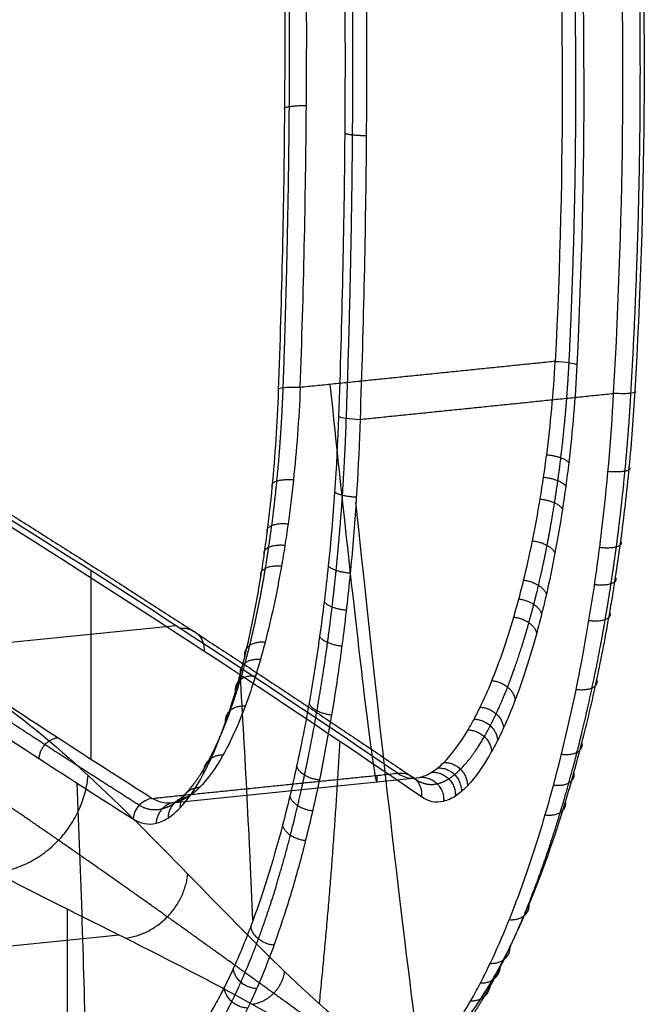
# Model space of a CAD drawing. Header units: millimetres. Extents: x -291 to 291, y -234 to 334.
# Tile 396 of 656: x 235 to 291, y -110 to -21. Entities that reach past the tile are written whole.
import ezdxf

# ---------------------------------------------------------------- set-up
doc = ezdxf.new("R2010")
doc.units = ezdxf.units.MM
doc.layers.add('Layer 01', color=7, linetype='Continuous', true_color=0x000000)

msp = doc.modelspace()

# ---------------------------------------------------------------- linework, layer by layer
at = {"layer": 'Layer 01', "color": 254, "true_color": 0xcad1ee}
for p, q in [((241.087, -87.88, 576.917), (241.087, -70.887, 478.097)), ((248.753, -75.835, 511.534), (226.267, -78.12, 511.141)), ((248.346, -91.833, 607.847), (270.399, -89.577, 608.143)), ((238.945, -114.761, 571.769), (238.945, -101.427, 494.232)), ((243.601, -103.755, 510.601), (225.229, -105.622, 510.28))]:
    msp.add_line(p, q, dxfattribs=at)
at = {"layer": 'Layer 01', "color": 254, "true_color": 0xcad1ee, "extrusion": (0, -0.053975, -0.998542)}
msp.add_arc((0, 22.3, -429.98), 234.5, 270, 90, dxfattribs=at)
at = {"layer": 'Layer 01', "color": 254, "true_color": 0xcad1ee, "extrusion": (-0.049346, -0.990302, -0.129877)}
msp.add_arc((285.21, 650.927, -46.852), 2, 269.62921, 346.53955, dxfattribs=at)
at = {"layer": 'Layer 01', "color": 254, "true_color": 0xcad1ee, "extrusion": (0.994718, 0.10177, 0.013347)}
msp.add_arc((-75.133, 604.62, 264.406), 41.5, 97.43259, 189.70596, dxfattribs=at)
at = {"layer": 'Layer 01', "color": 254, "true_color": 0xcad1ee, "extrusion": (0.035523, 0.990884, 0.129953)}
msp.add_arc((-261.737, 651.547, 39.77), 2, 270.26693, 13.38548, dxfattribs=at)
at = {"layer": 'Layer 01', "color": 254, "true_color": 0xcad1ee, "extrusion": (-0.057363, -0.989877, -0.129821)}
msp.add_arc((290.896, 673.128, -49.968), 2, 346.57494, 89.56897, dxfattribs=at)
at = {"layer": 'Layer 01', "color": 254, "true_color": 0xcad1ee, "extrusion": (0.035295, 0.990892, 0.129954)}
msp.add_arc((-267.204, 674.067, 40.476), 2, 14.08821, 90.26521, dxfattribs=at)
at = {"layer": 'Layer 01', "color": 254, "true_color": 0xcad1ee, "extrusion": (-0.994718, -0.10177, -0.013347)}
msp.add_arc((75.055, 604.164, -265.99), 68.5, 10.3893, 76.23322, dxfattribs=at)
at = {"layer": 'Layer 01', "color": 254, "true_color": 0xcad1ee, "extrusion": (-0.211194, 0.144147, -0.966757)}
msp.add_arc((-76.358, -110.782, -650.747), 2, 138.75478, 241.68334, dxfattribs=at)
at = {"layer": 'Layer 01', "color": 254, "true_color": 0xcad1ee, "extrusion": (0.223453, -0.142434, 0.964252)}
msp.add_arc((53.924, -89.958, 647.474), 2, 39.5067, 118.64659, dxfattribs=at)
at = {"layer": 'Layer 01', "color": 254, "true_color": 0xcad1ee}
for points, weights, knots in [([(284.203, -52.089, 649.938), (285.063, -34.725, 652.211), (285.018, -17.443, 654.473), (283.145, 16.907, 658.971), (281.321, 33.981, 661.206), (275.873, 67.913, 665.65), (272.252, 84.777, 667.858), (267.121, 103.634, 670.328), (266.536, 105.726, 670.602), (265.338, 109.907, 671.15), (264.723, 111.997, 671.424), (262.838, 118.252, 672.243), (261.526, 122.404, 672.787), (257.42, 134.8, 674.411), (254.459, 142.99, 675.484), (251.271, 151.106, 676.547)], [0.891547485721, 0.892652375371, 0.893682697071, 0.895600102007, 0.896487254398, 0.898119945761, 0.898865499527, 0.899622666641, 0.899705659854, 0.899869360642, 0.899950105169, 0.900188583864, 0.90034252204, 0.900789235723, 0.901066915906, 0.901324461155], [0, 0, 0, 0, 52.368053, 52.368053, 104.736106, 104.736106, 157.104159, 157.104159, 163.650165, 163.650165, 170.196172, 170.196172, 183.288185, 183.288185, 209.472212, 209.472212, 209.472212, 209.472212]), ([(233.31, 144.851, 676.113), (236.417, 136.937, 675.072), (239.143, 128.936, 674.02), (243.939, 112.818, 671.902), (246.012, 104.693, 670.835), (249.603, 88.342, 668.688), (251.123, 80.111, 667.608), (253.705, 63.564, 665.437), (254.769, 55.246, 664.346), (256.51, 38.536, 662.154), (257.185, 30.144, 661.053), (257.948, 17.506, 659.395), (258.16, 13.284, 658.841), (258.508, 4.831, 657.732), (258.644, 0.604, 657.177), (258.943, -12.078, 655.513), (259.002, -20.535, 654.404), (258.874, -37.45, 652.184), (258.686, -45.91, 651.074), (258.383, -54.369, 649.965)], [0.805664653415, 0.806524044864, 0.807184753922, 0.808208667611, 0.808572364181, 0.809097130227, 0.809259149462, 0.809448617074, 0.809540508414, 0.809747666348, 0.809819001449, 0.809924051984, 0.809968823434, 0.810072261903, 0.810130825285, 0.810316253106, 0.810452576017, 0.81069029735, 0.810791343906, 0.810852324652], [0, 0, 0, 0, 25.563329, 25.563329, 51.126658, 51.126658, 76.689986, 76.689986, 102.253315, 102.253315, 127.816644, 127.816644, 140.598308, 140.598308, 153.379973, 153.379973, 178.943302, 178.943302, 204.50663, 204.50663, 204.50663, 204.50663]), ([(264.112, -57.108, 675.178), (264.416, -48.573, 676.297), (264.606, -40.052, 677.415), (264.738, -23.042, 679.645), (264.679, -14.554, 680.758), (264.281, 2.388, 682.981), (263.943, 10.84, 684.09), (262.941, 27.702, 686.302), (262.276, 36.113, 687.406), (260.546, 52.879, 689.605), (259.48, 61.238, 690.702), (256.877, 77.89, 692.885), (255.343, 86.187, 693.972), (251.735, 102.71, 696.138), (249.658, 110.933, 697.216), (244.878, 127.307, 699.365), (242.182, 135.448, 700.435), (239.133, 143.561, 701.503)], [0.893529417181, 0.893530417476, 0.893543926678, 0.89355591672, 0.893530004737, 0.893669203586, 0.893802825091, 0.894062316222, 0.894186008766, 0.894303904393, 0.894295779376, 0.894114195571, 0.893935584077, 0.893711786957, 0.893557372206, 0.893944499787, 0.8945094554, 0.895482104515], [0, 0, 0, 0, 25.717959, 25.717959, 51.435918, 51.435918, 77.153877, 77.153877, 102.871835, 102.871835, 128.589794, 128.589794, 154.307753, 154.307753, 180.025712, 180.025712, 205.743671, 205.743671, 205.743671, 205.743671]), ([(289.782, -54.857, 675.141), (290.769, -37.891, 677.361), (290.89, -21.049, 679.564), (289.446, 12.461, 683.949), (287.877, 29.122, 686.13), (283.038, 62.269, 690.468), (279.764, 78.748, 692.625), (274.57, 99.215, 695.305), (273.474, 103.306, 695.841), (271.747, 109.432, 696.643), (271.157, 111.472, 696.91), (269.952, 115.537, 697.442), (269.338, 117.564, 697.708), (266.367, 127.126, 698.96), (263.849, 134.579, 699.936), (261.157, 141.947, 700.901)], [0.811277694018, 0.809912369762, 0.808620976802, 0.806188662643, 0.805047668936, 0.802922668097, 0.801938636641, 0.800813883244, 0.800594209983, 0.800272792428, 0.800167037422, 0.799958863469, 0.79985636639, 0.799378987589, 0.799024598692, 0.798692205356], [0, 0, 0, 0, 51.0285, 51.0285, 102.056999, 102.056999, 153.085499, 153.085499, 165.842624, 165.842624, 172.221186, 172.221186, 178.599749, 178.599749, 202.396437, 202.396437, 202.396437, 202.396437]), ([(270.331, -89.679, 600.697), (270.961, -90.112, 603.529), (271.617, -90.247, 606.357), (272.641, -90.02, 610.596), (272.988, -89.874, 612.004), (273.517, -89.545, 614.114), (273.696, -89.417, 614.818), (274.054, -89.126, 616.216), (274.233, -88.964, 616.91), (275.125, -88.07, 620.332), (275.841, -87.091, 622.981), (276.736, -85.534, 626.184), (276.914, -85.207, 626.816), (277.269, -84.52, 628.068), (277.447, -84.159, 628.689), (277.975, -83.035, 630.518), (278.32, -82.23, 631.694), (279.328, -79.658, 635.087), (279.972, -77.728, 637.187), (280.729, -75.026, 639.597), (280.877, -74.472, 640.068), (281.167, -73.344, 640.979), (281.308, -72.771, 641.42), (281.719, -71.024, 642.695), (281.978, -69.821, 643.487), (282.462, -67.339, 644.952), (282.687, -66.06, 645.626), (282.998, -64.083, 646.545), (283.098, -63.415, 646.836), (283.287, -62.059, 647.387), (283.377, -61.369, 647.647), (283.799, -57.899, 648.857), (284.049, -55.036, 649.546), (284.203, -52.089, 649.938)], [0.811501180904, 0.814045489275, 0.816917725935, 0.821672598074, 0.823332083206, 0.825929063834, 0.826814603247, 0.828612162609, 0.829521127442, 0.834112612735, 0.837934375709, 0.842837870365, 0.843824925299, 0.845810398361, 0.846811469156, 0.849804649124, 0.851788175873, 0.857686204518, 0.861548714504, 0.866230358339, 0.867161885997, 0.868993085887, 0.869892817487, 0.872543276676, 0.874245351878, 0.877511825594, 0.879076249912, 0.881311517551, 0.882038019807, 0.88345213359, 0.884141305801, 0.887464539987, 0.889719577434, 0.891547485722], [0, 0, 0, 0, 9.088483, 9.088483, 13.632724, 13.632724, 15.904845, 15.904845, 18.176965, 18.176965, 27.265448, 27.265448, 29.537569, 29.537569, 31.809689, 31.809689, 36.353931, 36.353931, 45.442413, 45.442413, 47.714534, 47.714534, 49.986655, 49.986655, 54.530896, 54.530896, 59.075137, 59.075137, 61.347258, 61.347258, 63.619379, 63.619379, 72.707861, 72.707861, 72.707861, 72.707861]), ([(258.383, -54.369, 649.965), (258.274, -57.262, 649.593), (258.082, -60.068, 648.935), (257.679, -64.159, 647.539), (257.526, -65.498, 647.007), (257.266, -67.477, 646.105), (257.175, -68.133, 645.786), (256.984, -69.42, 645.12), (256.885, -70.053, 644.772), (256.371, -73.154, 642.968), (255.898, -75.474, 641.297), (255.232, -78.173, 638.922), (255.096, -78.701, 638.434), (254.816, -79.735, 637.431), (254.673, -80.24, 636.916), (254.237, -81.706, 635.347), (253.937, -82.626, 634.26), (253.013, -85.213, 630.888), (252.361, -86.72, 628.482), (250.993, -89.263, 623.343), (250.298, -90.265, 620.693), (249.245, -91.367, 616.596), (248.893, -91.667, 615.213), (248.186, -92.129, 612.408), (247.829, -92.292, 610.98), (246.777, -92.557, 606.715), (246.089, -92.448, 603.865), (245.417, -92.038, 601.011)], [0.810852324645, 0.812745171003, 0.815043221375, 0.819003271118, 0.820409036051, 0.822638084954, 0.823403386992, 0.824958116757, 0.825748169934, 0.82975609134, 0.833144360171, 0.83754184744, 0.838429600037, 0.840220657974, 0.841122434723, 0.843823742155, 0.845627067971, 0.851027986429, 0.854615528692, 0.861707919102, 0.865101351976, 0.869954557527, 0.871532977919, 0.874609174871, 0.876112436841, 0.880420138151, 0.883044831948, 0.885423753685], [0, 0, 0, 0, 9.040498, 9.040498, 13.560747, 13.560747, 15.820871, 15.820871, 18.080995, 18.080995, 27.121493, 27.121493, 29.381617, 29.381617, 31.641742, 31.641742, 36.161991, 36.161991, 45.202488, 45.202488, 54.242986, 54.242986, 58.763235, 58.763235, 63.283484, 63.283484, 72.323982, 72.323982, 72.323982, 72.323982]), ([(266.629, -115.595, 595.884), (267.579, -116.3, 600.511), (268.588, -116.505, 605.107), (270.188, -116.122, 611.948), (270.737, -115.878, 614.226), (271.582, -115.336, 617.63), (271.868, -115.125, 618.767), (272.445, -114.648, 621.023), (272.734, -114.381, 622.14), (274.191, -112.91, 627.689), (275.374, -111.305, 631.951), (276.857, -108.793, 637.059), (277.156, -108.262, 638.074), (277.753, -107.148, 640.084), (278.052, -106.563, 641.08), (278.944, -104.743, 644.014), (279.528, -103.443, 645.897), (281.256, -99.274, 651.354), (282.364, -96.155, 654.709), (283.669, -91.833, 658.544), (283.928, -90.94, 659.298), (284.432, -89.127, 660.755), (284.678, -88.205, 661.459), (285.397, -85.39, 663.505), (285.85, -83.454, 664.773), (286.701, -79.46, 667.123), (287.099, -77.401, 668.203), (287.648, -74.22, 669.678), (287.824, -73.143, 670.146), (288.159, -70.955, 671.032), (288.318, -69.842, 671.451), (288.769, -66.473, 672.623), (289.029, -64.196, 673.289), (289.468, -59.575, 674.391), (289.647, -57.232, 674.826), (289.782, -54.857, 675.141)], [0.897936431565, 0.896164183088, 0.894003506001, 0.890154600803, 0.888770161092, 0.886535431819, 0.885762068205, 0.884172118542, 0.883356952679, 0.879182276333, 0.875526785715, 0.87058912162, 0.86958314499, 0.867534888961, 0.866490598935, 0.863335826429, 0.861195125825, 0.854683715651, 0.850221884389, 0.844588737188, 0.843457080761, 0.841214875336, 0.840102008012, 0.836792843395, 0.834625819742, 0.830398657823, 0.828338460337, 0.825354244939, 0.824377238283, 0.82246374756, 0.821524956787, 0.818799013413, 0.817101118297, 0.813976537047, 0.812549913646, 0.811277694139], [0, 0, 0, 0, 14.333631, 14.333631, 21.500446, 21.500446, 25.083854, 25.083854, 28.667262, 28.667262, 43.000893, 43.000893, 46.584301, 46.584301, 50.167708, 50.167708, 57.334524, 57.334524, 71.668155, 71.668155, 75.251563, 75.251563, 78.83497, 78.83497, 86.001786, 86.001786, 93.168601, 93.168601, 96.752009, 96.752009, 100.335417, 100.335417, 107.502232, 107.502232, 114.669048, 114.669048, 114.669048, 114.669048]), ([(242.889, -117.789, 596.198), (243.94, -118.455, 600.78), (245.027, -118.638, 605.352), (246.703, -118.226, 612.191), (247.266, -117.974, 614.46), (248.123, -117.423, 617.859), (248.41, -117.21, 618.991), (248.985, -116.727, 621.244), (249.272, -116.458, 622.36), (250.696, -114.985, 627.868), (251.826, -113.384, 632.125), (253.22, -110.853, 637.263), (253.497, -110.323, 638.277), (254.048, -109.209, 640.285), (254.323, -108.624, 641.281), (255.136, -106.802, 644.215), (255.665, -105.499, 646.101), (257.201, -101.342, 651.537), (258.168, -98.23, 654.894), (259.289, -93.885, 658.742), (259.508, -92.994, 659.492), (259.935, -91.178, 660.949), (260.142, -90.255, 661.653), (260.743, -87.444, 663.689), (261.116, -85.51, 664.952), (261.808, -81.526, 667.285), (262.127, -79.475, 668.356), (262.56, -76.306, 669.816), (262.697, -75.236, 670.277), (262.955, -73.064, 671.15), (263.077, -71.961, 671.562), (263.416, -68.619, 672.715), (263.606, -66.359, 673.37), (263.914, -61.78, 674.448), (264.032, -59.46, 674.872), (264.112, -57.108, 675.178)], [0.813769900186, 0.816770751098, 0.820051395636, 0.825275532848, 0.827068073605, 0.829828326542, 0.830761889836, 0.832646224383, 0.833592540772, 0.838343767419, 0.842207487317, 0.847109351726, 0.848093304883, 0.85006786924, 0.851060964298, 0.854029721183, 0.855988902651, 0.86178961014, 0.865569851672, 0.870123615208, 0.871027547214, 0.872805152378, 0.87367626, 0.876234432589, 0.877866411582, 0.880970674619, 0.882442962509, 0.884520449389, 0.885191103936, 0.886486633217, 0.887112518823, 0.888911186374, 0.889996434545, 0.891936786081, 0.892791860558, 0.893529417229], [0, 0, 0, 0, 14.251246, 14.251246, 21.376869, 21.376869, 24.939681, 24.939681, 28.502493, 28.502493, 42.753739, 42.753739, 46.31655, 46.31655, 49.879362, 49.879362, 57.004985, 57.004985, 71.256231, 71.256231, 74.819043, 74.819043, 78.381854, 78.381854, 85.507478, 85.507478, 92.633101, 92.633101, 96.195912, 96.195912, 99.758724, 99.758724, 106.884347, 106.884347, 114.00997, 114.00997, 114.00997, 114.00997]), ([(245.417, -92.038, 601.011), (242.563, -90.219, 588.696), (239.72, -88.399, 576.377), (234.117, -84.747, 551.725), (231.353, -82.916, 539.391), (227.215, -80.169, 520.894), (225.836, -79.254, 514.728), (223.075, -77.423, 502.397), (221.694, -76.507, 496.231), (217.625, -73.803, 478.023), (214.951, -72.013, 465.979), (212.31, -70.218, 453.932)], [0.885423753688, 0.885357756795, 0.885248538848, 0.884936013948, 0.884718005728, 0.884409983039, 0.884319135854, 0.884151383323, 0.884060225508, 0.883793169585, 0.883620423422, 0.883433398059], [0, 0, 0, 0, 38.313716, 38.313716, 76.627432, 76.627432, 95.78429, 95.78429, 114.941148, 114.941148, 152.338765, 152.338765, 152.338765, 152.338765]), ([(266.629, -115.595, 595.884), (263.714, -113.481, 581.839), (260.675, -111.27, 567.847), (254.423, -106.745, 539.92), (251.21, -104.427, 525.982), (244.704, -99.787, 498.127), (241.412, -97.463, 484.209), (234.863, -92.924, 456.349), (231.607, -90.711, 442.411), (228.44, -88.62, 428.451)], [0.897936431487, 0.897008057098, 0.89595233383, 0.893691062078, 0.89248497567, 0.890043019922, 0.888807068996, 0.886450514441, 0.885330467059, 0.884350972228], [0, 0, 0, 0, 43.519903, 43.519903, 87.039807, 87.039807, 130.55971, 130.55971, 174.079581, 174.079581, 174.079581, 174.079581]), ([(242.889, -117.789, 596.198), (241.499, -116.904, 590.207), (240.111, -116.018, 584.215), (237.357, -114.244, 572.226), (235.991, -113.356, 566.23), (231.931, -110.687, 548.232), (229.277, -108.901, 536.226), (223.977, -105.329, 512.212), (221.323, -103.544, 500.207), (216.219, -100.099, 477.05), (213.774, -98.439, 465.898), (211.355, -96.774, 454.736)], [0.813769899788, 0.813684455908, 0.813590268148, 0.813522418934, 0.813538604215, 0.81372901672, 0.814053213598, 0.814728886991, 0.815124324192, 0.81585947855, 0.816196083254, 0.816539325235], [0, 0, 0, 0, 18.642058, 18.642058, 37.284115, 37.284115, 74.56823, 74.56823, 111.852345, 111.852345, 146.464568, 146.464568, 146.464568, 146.464568])]:
    msp.add_rational_spline(points, weights, degree=3, knots=knots, dxfattribs=at)
for points, knots in [([(251.944, 151.232, 677.601), (255.115, 143.157, 676.545), (258.063, 135.006, 675.48), (263.517, 118.555, 673.33), (266.023, 110.25, 672.245), (269.445, 97.703, 670.606), (270.53, 93.506, 670.058), (272.584, 85.091, 668.959), (273.554, 80.872, 668.408), (276.294, 68.185, 666.751), (277.894, 59.683, 665.641), (279.956, 46.865, 663.968), (280.587, 42.581, 663.409), (281.736, 33.993, 662.288), (282.254, 29.692, 661.727), (283.635, 16.788, 660.043), (284.327, 8.177, 658.919), (285.73, -17.683, 655.546), (285.766, -34.958, 653.294), (284.907, -52.268, 651.037)], [-209.43436, -209.43436, -209.43436, -209.43436, -183.255065, -183.255065, -157.07577, -157.07577, -143.986122, -143.986122, -130.896475, -130.896475, -104.71718, -104.71718, -91.627532, -91.627532, -78.537885, -78.537885, -52.35859, -52.35859, 0, 0, 0, 0]), ([(250.16, 150.728, 676.1), (253.337, 142.635, 675.038), (256.29, 134.465, 673.967), (260.384, 122.096, 672.345), (261.692, 117.955, 671.802), (263.572, 111.714, 670.983), (264.184, 109.629, 670.71), (265.379, 105.458, 670.163), (265.962, 103.371, 669.889), (271.073, 84.572, 667.423), (274.682, 67.752, 665.218), (280.108, 33.903, 660.778), (281.925, 16.873, 658.545), (283.783, -17.393, 654.051), (283.825, -34.629, 651.79), (282.961, -51.972, 649.516)], [0, 0, 0, 0, 26.082518, 26.082518, 39.123778, 39.123778, 45.644407, 45.644407, 52.165037, 52.165037, 104.330074, 104.330074, 156.495111, 156.495111, 208.660148, 208.660148, 208.660148, 208.660148]), ([(259.949, -54.326, 649.207), (260.252, -45.853, 650.318), (260.441, -37.38, 651.43), (260.57, -20.434, 653.652), (260.512, -11.961, 654.763), (260.212, 0.747, 656.43), (260.076, 4.984, 656.986), (259.728, 13.456, 658.097), (259.515, 17.687, 658.652), (258.751, 30.355, 660.313), (258.074, 38.77, 661.417), (256.329, 55.528, 663.614), (255.262, 63.872, 664.709), (252.671, 80.476, 666.886), (251.147, 88.736, 667.97), (247.543, 105.156, 670.123), (245.463, 113.315, 671.193), (240.646, 129.513, 673.317), (237.91, 137.553, 674.372), (234.785, 145.521, 675.417)], [-204.506631, -204.506631, -204.506631, -204.506631, -178.943302, -178.943302, -153.379973, -153.379973, -140.598309, -140.598309, -127.816644, -127.816644, -102.253315, -102.253315, -76.689986, -76.689986, -51.126658, -51.126658, -25.563329, -25.563329, 0, 0, 0, 0]), ([(258.002, -54.577, 651.649), (258.304, -46.161, 652.754), (258.492, -37.745, 653.858), (258.623, -20.913, 656.068), (258.567, -12.498, 657.173), (258.176, 4.333, 659.383), (257.84, 12.75, 660.488), (257.086, 25.361, 662.143), (256.793, 29.563, 662.694), (256.115, 37.953, 663.796), (255.732, 42.142, 664.345), (254.433, 54.69, 665.993), (253.371, 63.029, 667.087), (251.433, 75.493, 668.723), (250.73, 79.639, 669.268), (249.194, 87.916, 670.355), (248.36, 92.048, 670.898), (245.652, 104.397, 672.521), (243.572, 112.55, 673.594), (238.777, 128.671, 675.719), (236.063, 136.639, 676.77), (232.981, 144.5, 677.81)], [0, 0, 0, 0, 25.464171, 25.464171, 50.928343, 50.928343, 76.392514, 76.392514, 89.1246, 89.1246, 101.856686, 101.856686, 127.320857, 127.320857, 140.052943, 140.052943, 152.785028, 152.785028, 178.2492, 178.2492, 203.713371, 203.713371, 203.713371, 203.713371]), ([(238.466, 143.455, 700.4), (239.962, 139.476, 699.872), (241.381, 135.468, 699.342), (244.067, 127.404, 698.277), (245.336, 123.345, 697.742), (248.913, 111.122, 696.135), (250.993, 102.907, 695.06), (254.615, 86.362, 692.893), (256.158, 78.031, 691.803), (258.125, 65.461, 690.156), (258.722, 61.255, 689.605), (259.802, 52.842, 688.501), (260.286, 48.633, 687.949), (261.586, 36.002, 686.291), (262.25, 27.572, 685.184), (263.247, 10.701, 682.968), (263.581, 2.258, 681.86), (263.973, -14.638, 679.642), (264.03, -23.092, 678.533), (263.895, -40.009, 676.315), (263.706, -48.473, 675.204), (263.404, -56.941, 674.094)], [0, 0, 0, 0, 12.810948, 12.810948, 25.621896, 25.621896, 51.243791, 51.243791, 76.865687, 76.865687, 89.676635, 89.676635, 102.487582, 102.487582, 128.109478, 128.109478, 153.731373, 153.731373, 179.353269, 179.353269, 204.975165, 204.975165, 204.975165, 204.975165]), ([(240.28, 143.931, 701.973), (243.341, 135.798, 700.906), (246.052, 127.621, 699.834), (250.851, 111.192, 697.679), (252.934, 102.938, 696.597), (256.552, 86.364, 694.423), (258.09, 78.044, 693.332), (260.699, 61.346, 691.142), (261.768, 52.968, 690.043), (263.502, 36.163, 687.84), (264.169, 27.736, 686.734), (265.174, 10.842, 684.519), (265.513, 2.375, 683.408), (265.913, -14.594, 681.183), (265.972, -23.095, 680.068), (265.84, -40.129, 677.834), (265.649, -48.661, 676.715), (265.345, -57.207, 675.594)], [-205.743671, -205.743671, -205.743671, -205.743671, -180.025712, -180.025712, -154.307753, -154.307753, -128.589794, -128.589794, -102.871835, -102.871835, -77.153877, -77.153877, -51.435918, -51.435918, -25.717959, -25.717959, 0, 0, 0, 0]), ([(290.165, -54.659, 673.458), (291.137, -37.822, 675.652), (291.258, -21.078, 677.835), (289.833, 12.23, 682.18), (288.287, 28.794, 684.341), (283.512, 61.74, 688.641), (280.284, 78.122, 690.78), (275.157, 98.482, 693.439), (274.077, 102.548, 693.97), (271.805, 110.669, 695.031), (270.614, 114.721, 695.56), (266.885, 126.819, 697.141), (264.188, 134.82, 698.187), (261.28, 142.747, 699.223)], [0, 0, 0, 0, 50.655458, 50.655458, 101.310916, 101.310916, 151.966373, 151.966373, 164.630238, 164.630238, 177.294102, 177.294102, 202.621831, 202.621831, 202.621831, 202.621831]), ([(288.219, -54.866, 675.901), (289.188, -38.14, 678.095), (289.314, -21.504, 680.276), (287.913, 11.588, 684.617), (286.385, 28.046, 686.775), (281.664, 60.781, 691.068), (278.47, 77.059, 693.203), (273.395, 97.289, 695.856), (272.326, 101.33, 696.386), (270.64, 107.381, 697.18), (270.064, 109.398, 697.444), (268.886, 113.421, 697.972), (268.284, 115.428, 698.235), (265.208, 125.445, 699.549), (262.539, 133.391, 700.591), (259.66, 141.27, 701.624)], [0, 0, 0, 0, 50.326776, 50.326776, 100.653552, 100.653552, 150.980328, 150.980328, 163.562022, 163.562022, 169.852869, 169.852869, 176.143716, 176.143716, 201.307104, 201.307104, 201.307104, 201.307104]), ([(268.733, -89.15, 601.124), (269.378, -89.567, 603.941), (270.047, -89.683, 606.743), (271.09, -89.437, 610.925), (271.444, -89.284, 612.316), (271.985, -88.948, 614.396), (272.167, -88.818, 615.09), (272.532, -88.523, 616.469), (272.715, -88.359, 617.153), (273.63, -87.455, 620.536), (274.362, -86.473, 623.142), (275.273, -84.927, 626.276), (275.455, -84.602, 626.897), (275.819, -83.92, 628.126), (276.001, -83.561, 628.736), (276.541, -82.445, 630.531), (276.894, -81.647, 631.685), (277.929, -79.097, 635.017), (278.588, -77.189, 637.07), (279.362, -74.534, 639.421), (279.515, -73.988, 639.881), (279.813, -72.876, 640.772), (279.958, -72.311, 641.202), (280.381, -70.589, 642.451), (280.647, -69.405, 643.224), (281.146, -66.963, 644.656), (281.378, -65.705, 645.313), (281.7, -63.762, 646.21), (281.803, -63.105, 646.494), (281.999, -61.772, 647.031), (282.093, -61.094, 647.285), (282.533, -57.674, 648.468), (282.796, -54.863, 649.137), (282.961, -51.972, 649.516)], [0, 0, 0, 0, 8.686628, 8.686628, 13.029943, 13.029943, 15.2016, 15.2016, 17.373257, 17.373257, 26.059885, 26.059885, 28.231543, 28.231543, 30.4032, 30.4032, 34.746514, 34.746514, 43.433142, 43.433142, 45.6048, 45.6048, 47.776457, 47.776457, 52.119771, 52.119771, 56.463085, 56.463085, 58.634742, 58.634742, 60.806399, 60.806399, 69.493028, 69.493028, 69.493028, 69.493028]), ([(284.907, -52.268, 651.037), (284.757, -55.294, 650.643), (284.509, -58.24, 649.948), (284.088, -61.824, 648.716), (283.998, -62.535, 648.451), (283.81, -63.933, 647.891), (283.71, -64.622, 647.595), (283.399, -66.661, 646.66), (283.174, -67.981, 645.974), (282.688, -70.545, 644.48), (282.429, -71.789, 643.672), (282.015, -73.599, 642.367), (281.873, -74.192, 641.917), (281.582, -75.36, 640.986), (281.432, -75.935, 640.504), (280.672, -78.727, 638.044), (280.023, -80.734, 635.894), (279, -83.418, 632.401), (278.651, -84.257, 631.192), (278.117, -85.432, 629.309), (277.936, -85.809, 628.669), (277.576, -86.528, 627.379), (277.396, -86.87, 626.728), (276.491, -88.495, 623.439), (275.764, -89.528, 620.704), (274.853, -90.475, 617.153), (274.671, -90.648, 616.436), (274.307, -90.957, 614.988), (274.126, -91.093, 614.259), (273.587, -91.444, 612.076), (273.234, -91.603, 610.617), (272.193, -91.856, 606.229), (271.524, -91.73, 603.29), (270.879, -91.287, 600.337)], [0, 0, 0, 0, 9.088483, 9.088483, 11.360603, 11.360603, 13.632724, 13.632724, 18.176965, 18.176965, 22.721206, 22.721206, 24.993327, 24.993327, 27.265448, 27.265448, 36.35393, 36.35393, 40.898172, 40.898172, 43.170292, 43.170292, 45.442413, 45.442413, 54.530896, 54.530896, 56.803016, 56.803016, 59.075137, 59.075137, 63.619378, 63.619378, 72.707861, 72.707861, 72.707861, 72.707861]), ([(244.868, -93.274, 600.955), (245.546, -93.706, 603.883), (246.242, -93.832, 606.813), (247.309, -93.58, 611.211), (247.669, -93.42, 612.683), (248.385, -92.96, 615.573), (248.742, -92.658, 616.999), (249.806, -91.549, 621.217), (250.51, -90.536, 623.952), (251.897, -87.947, 629.265), (252.558, -86.411, 631.757), (253.498, -83.757, 635.261), (253.802, -82.814, 636.389), (254.245, -81.308, 638.02), (254.39, -80.79, 638.555), (254.674, -79.727, 639.598), (254.813, -79.185, 640.105), (255.486, -76.418, 642.569), (255.967, -74.029, 644.313), (256.491, -70.819, 646.202), (256.591, -70.166, 646.565), (256.785, -68.836, 647.262), (256.877, -68.159, 647.596), (257.139, -66.114, 648.54), (257.295, -64.728, 649.097), (257.701, -60.499, 650.559), (257.894, -57.587, 651.254), (258.002, -54.577, 651.649)], [0, 0, 0, 0, 9.040498, 9.040498, 13.560746, 13.560746, 18.080995, 18.080995, 27.121493, 27.121493, 36.16199, 36.16199, 40.682239, 40.682239, 42.942363, 42.942363, 45.202488, 45.202488, 54.242985, 54.242985, 56.503109, 56.503109, 58.763234, 58.763234, 63.283483, 63.283483, 72.32398, 72.32398, 72.32398, 72.32398]), ([(259.949, -54.326, 649.207), (259.826, -57.209, 648.829), (259.619, -59.997, 648.165), (259.191, -64.045, 646.768), (259.029, -65.372, 646.235), (258.757, -67.328, 645.334), (258.661, -67.977, 645.015), (258.461, -69.249, 644.351), (258.357, -69.874, 644.004), (257.818, -72.947, 642.2), (257.325, -75.233, 640.537), (256.637, -77.881, 638.187), (256.496, -78.4, 637.704), (256.207, -79.417, 636.709), (256.059, -79.913, 636.199), (255.609, -81.355, 634.643), (255.299, -82.258, 633.567), (254.346, -84.801, 630.227), (253.676, -86.273, 627.85), (252.275, -88.758, 622.784), (251.566, -89.731, 620.174), (250.494, -90.8, 616.149), (250.135, -91.091, 614.789), (249.415, -91.537, 612.029), (249.053, -91.692, 610.625), (247.981, -91.941, 606.425), (247.284, -91.825, 603.626), (246.605, -91.414, 600.827)], [0, 0, 0, 0, 8.659183, 8.659183, 12.988774, 12.988774, 15.15357, 15.15357, 17.318366, 17.318366, 25.977548, 25.977548, 28.142344, 28.142344, 30.30714, 30.30714, 34.636731, 34.636731, 43.295914, 43.295914, 51.955097, 51.955097, 56.284688, 56.284688, 60.61428, 60.61428, 69.273462, 69.273462, 69.273462, 69.273462]), ([(267.218, -114.462, 595.932), (268.162, -115.148, 600.472), (269.164, -115.341, 604.987), (270.757, -114.946, 611.721), (271.303, -114.699, 613.959), (272.144, -114.154, 617.307), (272.429, -113.943, 618.424), (273.002, -113.465, 620.64), (273.289, -113.199, 621.737), (274.733, -111.735, 627.17), (275.907, -110.143, 631.349), (277.385, -107.642, 636.372), (277.681, -107.116, 637.367), (278.273, -106.011, 639.335), (278.57, -105.432, 640.311), (279.453, -103.631, 643.179), (280.033, -102.345, 645.02), (281.74, -98.234, 650.341), (282.836, -95.161, 653.618), (284.132, -90.885, 657.37), (284.388, -90.006, 658.104), (284.886, -88.222, 659.522), (285.128, -87.315, 660.207), (285.838, -84.55, 662.194), (286.285, -82.649, 663.427), (287.124, -78.728, 665.707), (287.516, -76.708, 666.755), (288.059, -73.588, 668.186), (288.232, -72.532, 668.639), (288.562, -70.39, 669.496), (288.72, -69.3, 669.901), (289.163, -66.008, 671.032), (289.42, -63.782, 671.675), (289.854, -59.268, 672.736), (290.031, -56.98, 673.155), (290.165, -54.659, 673.458)], [0, 0, 0, 0, 13.943646, 13.943646, 20.915468, 20.915468, 24.40138, 24.40138, 27.887291, 27.887291, 41.830937, 41.830937, 45.316848, 45.316848, 48.80276, 48.80276, 55.774582, 55.774582, 69.718228, 69.718228, 73.204139, 73.204139, 76.690051, 76.690051, 83.661874, 83.661874, 90.633697, 90.633697, 94.119608, 94.119608, 97.605519, 97.605519, 104.577342, 104.577342, 111.549165, 111.549165, 111.549165, 111.549165]), ([(267.96, -116.889, 607.617), (268.425, -116.842, 609.689), (268.902, -116.699, 611.756), (269.634, -116.344, 614.849), (269.881, -116.201, 615.879), (270.381, -115.869, 617.935), (270.635, -115.679, 618.965), (271.91, -114.611, 624.081), (272.946, -113.399, 628.034), (274.514, -111.078, 633.765), (275.039, -110.219, 635.642), (275.828, -108.803, 638.409), (276.092, -108.31, 639.323), (276.619, -107.28, 641.134), (276.883, -106.743, 642.031), (278.19, -103.976, 646.434), (279.206, -101.48, 649.726), (280.672, -97.32, 654.331), (281.15, -95.864, 655.811), (281.85, -93.573, 657.945), (282.081, -92.791, 658.642), (282.536, -91.191, 660.007), (282.759, -90.375, 660.672), (283.849, -86.242, 663.898), (284.64, -82.741, 666.171), (285.689, -77.197, 669.122), (286.015, -75.299, 670.029), (286.467, -72.376, 671.27), (286.611, -71.389, 671.663), (286.886, -69.388, 672.409), (287.016, -68.377, 672.761), (287.627, -63.3, 674.398), (287.992, -59.136, 675.341), (288.219, -54.866, 675.901)], [0, 0, 0, 0, 6.412657, 6.412657, 9.618986, 9.618986, 12.825314, 12.825314, 25.650629, 25.650629, 32.063286, 32.063286, 35.269615, 35.269615, 38.475943, 38.475943, 51.301258, 51.301258, 57.713915, 57.713915, 60.920243, 60.920243, 64.126572, 64.126572, 76.951886, 76.951886, 83.364544, 83.364544, 86.570872, 86.570872, 89.777201, 89.777201, 102.602515, 102.602515, 102.602515, 102.602515]), ([(263.404, -56.941, 674.094), (263.24, -61.556, 673.489), (262.926, -66.049, 672.418), (262.359, -71.517, 670.517), (262.237, -72.599, 670.109), (261.978, -74.729, 669.246), (261.841, -75.778, 668.79), (261.407, -78.881, 667.349), (261.089, -80.89, 666.292), (260.398, -84.793, 663.989), (260.025, -86.686, 662.744), (259.426, -89.439, 660.734), (259.22, -90.342, 660.04), (258.794, -92.119, 658.604), (258.576, -92.989, 657.864), (257.463, -97.223, 654.086), (256.503, -100.263, 650.785), (254.974, -104.325, 645.429), (254.449, -105.595, 643.576), (253.64, -107.371, 640.69), (253.368, -107.94, 639.712), (252.822, -109.023, 637.742), (252.547, -109.539, 636.747), (251.17, -111.989, 631.723), (250.051, -113.544, 627.551), (248.636, -114.971, 622.138), (248.353, -115.23, 621.045), (247.784, -115.695, 618.84), (247.5, -115.9, 617.732), (246.654, -116.427, 614.41), (246.097, -116.666, 612.191), (244.446, -117.048, 605.519), (243.372, -116.86, 601.052), (242.331, -116.196, 596.563)], [0, 0, 0, 0, 13.852285, 13.852285, 17.315356, 17.315356, 20.778427, 20.778427, 27.704569, 27.704569, 34.630711, 34.630711, 38.093782, 38.093782, 41.556854, 41.556854, 55.409138, 55.409138, 62.33528, 62.33528, 65.798352, 65.798352, 69.261423, 69.261423, 83.113707, 83.113707, 86.576778, 86.576778, 90.039849, 90.039849, 96.965992, 96.965992, 110.818276, 110.818276, 110.818276, 110.818276]), ([(265.345, -57.207, 675.594), (265.211, -61.459, 675.037), (264.957, -65.611, 674.096), (264.499, -70.681, 672.458), (264.4, -71.691, 672.107), (264.19, -73.685, 671.362), (264.078, -74.669, 670.969), (263.725, -77.584, 669.728), (263.466, -79.478, 668.821), (262.619, -85.016, 665.863), (261.965, -88.517, 663.581), (261.042, -92.654, 660.334), (260.852, -93.471, 659.664), (260.464, -95.065, 658.295), (260.267, -95.844, 657.596), (259.664, -98.127, 655.457), (259.249, -99.578, 653.973), (257.963, -103.723, 649.352), (257.053, -106.21, 646.047), (255.859, -108.965, 641.627), (255.617, -109.499, 640.727), (255.132, -110.52, 638.917), (254.888, -111.009, 638.003), (254.154, -112.411, 635.238), (253.661, -113.261, 633.363), (252.172, -115.56, 627.641), (251.166, -116.757, 623.699), (249.641, -118.026, 617.585), (249.137, -118.354, 615.54), (248.139, -118.825, 611.445), (247.645, -118.968, 609.393), (247.157, -119.018, 607.338)], [0, 0, 0, 0, 12.759328, 12.759328, 15.94916, 15.94916, 19.138991, 19.138991, 25.518655, 25.518655, 38.277983, 38.277983, 41.467815, 41.467815, 44.657647, 44.657647, 51.037311, 51.037311, 63.796638, 63.796638, 66.98647, 66.98647, 70.176302, 70.176302, 76.555966, 76.555966, 89.315294, 89.315294, 95.694957, 95.694957, 102.074621, 102.074621, 102.074621, 102.074621]), ([(213.539, -69.608, 453.899), (216.226, -71.435, 466.157), (218.946, -73.257, 478.408), (223.051, -75.987, 496.78), (224.423, -76.896, 502.903), (227.164, -78.715, 515.15), (228.533, -79.625, 521.274), (232.642, -82.354, 539.645), (235.386, -84.173, 551.892), (240.949, -87.8, 576.369), (243.771, -89.608, 588.599), (246.605, -91.414, 600.827)], [0, 0, 0, 0, 38.043611, 38.043611, 57.065416, 57.065416, 76.087222, 76.087222, 114.130832, 114.130832, 152.174443, 152.174443, 152.174443, 152.174443]), ([(211.795, -71.489, 454.001), (214.482, -73.314, 466.261), (217.203, -75.134, 478.514), (221.309, -77.861, 496.89), (222.681, -78.769, 503.014), (225.423, -80.587, 515.263), (226.792, -81.495, 521.388), (230.902, -84.221, 539.763), (233.646, -86.038, 552.011), (239.21, -89.662, 576.493), (242.033, -91.468, 588.726), (244.868, -93.274, 600.955)], [0, 0, 0, 0, 38.049584, 38.049584, 57.074376, 57.074376, 76.099168, 76.099168, 114.148752, 114.148752, 152.198336, 152.198336, 152.198336, 152.198336]), ([(231.446, -81.776, 428.778), (234.635, -83.912, 442.748), (237.759, -86.525, 456.666), (243.875, -92.182, 484.468), (246.867, -95.226, 498.351), (252.757, -101.269, 526.14), (255.655, -104.268, 540.046), (261.428, -109.804, 567.927), (264.304, -112.342, 581.902), (267.218, -114.462, 595.932)], [0, 0, 0, 0, 43.519899, 43.519899, 87.039799, 87.039799, 130.559698, 130.559698, 174.079598, 174.079598, 174.079598, 174.079598]), ([(265.491, -116.156, 596.036), (262.576, -114.049, 582.008), (259.212, -112.003, 568.063), (251.973, -107.983, 540.279), (248.097, -106.008, 526.439), (240.247, -102.074, 498.786), (236.274, -100.115, 484.973), (228.684, -96.147, 457.283), (225.068, -94.139, 443.404), (221.877, -92.072, 429.44)], [0, 0, 0, 0, 43.482325, 43.482325, 86.964649, 86.964649, 130.446974, 130.446974, 173.929264, 173.929264, 173.929264, 173.929264]), ([(242.331, -116.196, 596.563), (240.968, -115.327, 590.683), (239.607, -114.457, 584.803), (236.903, -112.716, 573.039), (235.562, -111.845, 567.154), (231.575, -109.227, 549.494), (228.966, -107.477, 537.71), (223.76, -103.975, 514.14), (221.154, -102.225, 502.355), (215.953, -98.724, 478.783), (213.364, -96.971, 466.995), (210.807, -95.214, 455.201)], [0, 0, 0, 0, 18.293397, 18.293397, 36.586794, 36.586794, 73.173587, 73.173587, 109.760381, 109.760381, 146.347174, 146.347174, 146.347174, 146.347174]), ([(212.562, -97.027, 452.594), (215.149, -98.811, 464.539), (217.768, -100.59, 476.477), (223.032, -104.144, 500.348), (225.672, -105.92, 512.282), (230.943, -109.473, 536.151), (233.584, -111.249, 548.085), (237.62, -113.902, 565.971), (238.977, -114.785, 571.93), (241.715, -116.547, 583.844), (243.094, -117.427, 589.799), (244.474, -118.306, 595.754)], [-148.210728, -148.210728, -148.210728, -148.210728, -111.158046, -111.158046, -74.105364, -74.105364, -37.052682, -37.052682, -18.526341, -18.526341, 0, 0, 0, 0])]:
    msp.add_open_spline(points, degree=3, knots=knots, dxfattribs=at)
for points, weights, degree in [([(260.505, -28.907, 652.541), (257.982, -28.888, 652.543), (258.558, -29.212, 654.979)], [1, 0.621143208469, 0.999999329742], 2), ([(265.906, -31.612, 678.951), (264.338, -31.6, 678.953), (263.964, -31.399, 677.444)], [1, 0.787099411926, 1.00000086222], 2), ([(282.183, -60.397, 647.527), (283.832, -60.559, 647.433), (284.17, -61.125, 648.956)], [1, 0.769611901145, 1.00000000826], 2), ([(289.635, -61.54, 672.202), (290.159, -62.141, 674.527), (287.712, -61.924, 674.606)], [1.00000049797, 0.631094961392, 0.999964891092], 2), ([(259.335, -62.682, 647.238), (256.915, -62.491, 647.358), (257.431, -63.31, 649.588)], [1, 0.635366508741, 1.00000000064], 2), ([(281.904, -62.424, 646.769), (283.571, -62.602, 646.649), (283.901, -63.256, 648.162)], [1, 0.765489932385, 1.00000044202], 2), ([(230.292, -63.57, 424.851), (244.212, -72.253, 483.703), (257.563, -80.959, 542.336), (270.331, -89.679, 600.697)], [0.826096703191, 0.82133872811, 0.816478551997, 0.811501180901], 3), ([(265.009, -64.246, 674.301), (263.419, -64.146, 674.343), (263.047, -63.765, 672.841)], [1.00002042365, 0.782009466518, 0.999827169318], 2), ([(281.596, -64.394, 645.918), (283.283, -64.585, 645.771), (283.603, -65.327, 647.272)], [1, 0.761132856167, 1.00000000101], 2), ([(258.85, -66.659, 645.642), (256.49, -66.441, 645.824), (256.966, -67.465, 647.916)], [1, 0.64379013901, 0.999999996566], 2), ([(280.9, -68.167, 643.95), (282.629, -68.375, 643.744), (282.926, -69.291, 645.21)], [1, 0.751757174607, 1.00000000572], 2), ([(288.864, -68.231, 670.268), (289.335, -69.054, 672.466), (286.961, -68.784, 672.613)], [0.999999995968, 0.641232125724, 1.00000098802], 2), ([(258.564, -68.595, 644.692), (256.236, -68.369, 644.906), (256.69, -69.488, 646.921)], [1, 0.64836111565, 1.00000077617], 2), ([(258.252, -70.471, 643.654), (255.958, -70.242, 643.899), (256.388, -71.447, 645.833)], [1, 0.653099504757, 1.00000000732], 2), ([(264.456, -71.101, 672.306), (262.835, -70.962, 672.39), (262.474, -70.409, 670.902)], [0.99999874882, 0.775424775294, 0.999999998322], 2), ([(280.102, -71.722, 641.63), (281.879, -71.935, 641.361), (282.146, -73.026, 642.78)], [1, 0.741552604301, 1.00000000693], 2), ([(288.392, -71.494, 669.054), (288.834, -72.418, 671.178), (286.5, -72.13, 671.361)], [0.999999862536, 0.646841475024, 0.999999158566], 2), ([(264.102, -74.441, 671.053), (262.464, -74.286, 671.162), (262.109, -73.647, 669.685)], [1.00000027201, 0.771677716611, 0.999999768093], 2), ([(279.667, -73.418, 640.338), (281.469, -73.629, 640.037), (281.72, -74.807, 641.427)], [1, 0.736154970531, 1.0000000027], 2), ([(279.211, -75.052, 638.961), (281.039, -75.258, 638.629), (281.272, -76.523, 639.986)], [1, 0.730588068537, 0.999999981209], 2), ([(287.871, -74.665, 667.692), (288.282, -75.681, 669.738), (285.99, -75.382, 669.957)], [0.999999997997, 0.652698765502, 0.999998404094], 2), ([(249.115, -76.071, 513.128), (251.459, -75.743, 512.644), (251.265, -78.13, 512.334)], [1, 0.637762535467, 0.999999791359], 2), ([(263.701, -77.686, 669.647), (262.046, -77.519, 669.782), (261.699, -76.793, 668.319)], [1.00000106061, 0.767655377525, 0.999999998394], 2), ([(256.779, -77.336, 638.671), (254.622, -77.13, 639.029), (254.951, -78.615, 640.612)], [1, 0.673324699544, 1.00000000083], 2), ([(256.355, -78.894, 637.22), (254.234, -78.702, 637.602), (254.537, -80.242, 639.092)], [1, 0.678650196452, 1.00000012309], 2), ([(255.913, -80.381, 635.694), (253.826, -80.206, 636.097), (254.102, -81.794, 637.493)], [1, 0.684045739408, 1.00000000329], 2), ([(277.241, -80.791, 632.803), (279.181, -80.944, 632.353), (279.332, -82.548, 633.534)], [1, 0.707508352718, 1.00000003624], 2), ([(286.695, -80.731, 664.542), (287.041, -81.907, 666.424), (284.835, -81.601, 666.711)], [0.999999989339, 0.665029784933, 0.999989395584], 2), ([(254.985, -83.096, 632.466), (252.967, -82.961, 632.905), (253.19, -84.627, 634.111)], [1, 0.694854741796, 1.00000001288], 2), ([(262.769, -83.903, 666.389), (261.074, -83.716, 666.581), (260.747, -82.82, 665.154)], [1.00000933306, 0.758832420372, 0.999999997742], 2), ([(276.182, -83.186, 629.339), (278.183, -83.294, 628.838), (278.286, -85.061, 629.904)], [1, 0.69561838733, 1.00000000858], 2), ([(275.638, -84.259, 627.514), (277.671, -84.341, 626.992), (277.747, -86.186, 627.992)], [1, 0.689635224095, 1.00000019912], 2), ([(275.091, -85.236, 625.65), (277.156, -85.289, 625.109), (277.206, -87.21, 626.039)], [1, 0.683714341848, 1.00000000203], 2), ([(238.109, -85.949, 563.875), (236.502, -86.174, 564.207), (236.37, -87.811, 563.994)], [1.00000013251, 0.770184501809, 0.999999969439], 2), ([(263.511, -86.272, 566.859), (263.074, -94.182, 567.543), (262.454, -102.067, 568.268), (261.653, -109.923, 569.034)], [0.990416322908, 0.99236045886, 0.994493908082, 0.996816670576], 3), ([(285.353, -86.44, 660.837), (285.632, -87.746, 662.544), (283.512, -87.452, 662.893)], [0.999999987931, 0.678001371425, 0.999993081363], 2), ([(252.978, -87.512, 625.324), (251.089, -87.473, 625.799), (251.208, -89.232, 626.628)], [1, 0.716323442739, 1.00000001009], 2), ([(261.671, -89.76, 662.547), (259.931, -89.566, 662.799), (259.631, -88.498, 661.421)], [1.00000672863, 0.74905460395, 0.999999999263], 2), ([(272.348, -88.672, 615.774), (274.575, -88.559, 615.19), (274.484, -90.807, 615.691)], [1, 0.655426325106, 1.00000088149], 2), ([(272.897, -88.179, 617.825), (275.091, -88.102, 617.242), (275.029, -90.292, 617.839)], [1, 0.660878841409, 1.00000001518], 2), ([(232.479, -98.131, 471.128), (240.068, -97.072, 469.587), (240.817, -89.353, 470.567)], [1, 0.775257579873, 1.00000000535], 2), ([(270.741, -89.519, 609.526), (273.064, -89.301, 608.962), (272.884, -91.688, 609.142)], [1, 0.640175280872, 1.00000000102], 2), ([(271.803, -89.061, 613.697), (274.062, -88.913, 613.116), (273.942, -91.213, 613.513)], [1, 0.650126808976, 0.999999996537], 2), ([(284.624, -89.16, 658.776), (284.869, -90.522, 660.394), (282.792, -90.241, 660.77)], [0.999999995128, 0.684672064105, 0.999999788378], 2), ([(250.852, -90.443, 617.492), (249.077, -90.508, 617.957), (249.101, -92.284, 618.421)], [1, 0.736673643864, 1.00000000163], 2), ([(249.775, -91.314, 613.408), (248.05, -91.427, 613.854), (248.03, -93.188, 614.141)], [1, 0.746142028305, 1.00000024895], 2), ([(261.062, -92.553, 660.406), (259.298, -92.36, 660.689), (259.013, -91.207, 659.341)], [0.99999948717, 0.743833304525, 0.999999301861], 2), ([(248.695, -91.775, 609.223), (247.017, -91.932, 609.639), (246.955, -93.664, 609.754)], [1, 0.755096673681, 1.00000000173], 2), ([(283.859, -91.786, 656.579), (284.071, -93.197, 658.106), (282.037, -92.933, 658.507)], [1.00000002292, 0.691430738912, 0.999999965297], 2), ([(260.417, -95.241, 658.129), (258.628, -95.052, 658.444), (258.359, -93.813, 657.129)], [0.999999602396, 0.738425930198, 0.999999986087], 2), ([(244.172, -104.041, 512.613), (249.2, -103.344, 511.619), (249.812, -98.248, 512.246)], [1, 0.782527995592, 1], 2), ([(280.586, -101.012, 646.746), (280.671, -102.561, 647.909), (278.798, -102.388, 648.376)], [0.999999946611, 0.71805151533, 0.999995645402], 2), ([(257.579, -104.666, 647.947), (255.683, -104.523, 648.38), (255.49, -102.952, 647.239)], [0.999990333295, 0.715849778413, 0.999999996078], 2), ([(278.849, -104.862, 641.218), (278.877, -106.45, 642.201), (277.076, -106.334, 642.682)], [0.999999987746, 0.730878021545, 1.00000000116], 2), ([(277.962, -106.591, 638.303), (277.962, -108.192, 639.196), (276.196, -108.105, 639.678)], [0.999999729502, 0.737118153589, 1.00000003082], 2), ([(256.019, -108.595, 642.22), (254.064, -108.493, 642.705), (253.917, -106.763, 641.678)], [1.00000002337, 0.704101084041, 1.00000000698], 2), ([(255.593, -109.993, 554.171), (258.168, -109.638, 553.676), (258.542, -107.036, 553.986)], [1, 0.789643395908, 1], 2), ([(277.075, -108.166, 635.32), (277.049, -109.776, 636.126), (275.315, -109.718, 636.607)], [0.999999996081, 0.743153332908, 0.999999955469], 2), ([(255.21, -110.352, 639.207), (253.224, -110.274, 639.715), (253.102, -108.467, 638.752)], [1.00000003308, 0.698161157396, 0.99999999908], 2)]:
    msp.add_rational_spline(points, weights, degree=degree, dxfattribs=at)
for points, degree in [([(282.961, -51.972, 649.516), (271.455, -53.149, 649.362), (259.949, -54.326, 649.207)], 2), ([(265.345, -57.207, 675.594), (276.782, -56.036, 675.748), (288.219, -54.866, 675.901)], 2), ([(268.733, -89.15, 601.124), (255.906, -80.396, 542.408), (242.572, -71.712, 483.796), (228.752, -63.096, 425.284)], 3), ([(270.879, -91.287, 600.337), (258.056, -82.481, 541.617), (244.723, -73.745, 482.999), (230.903, -65.078, 424.485)], 3), ([(255.687, -102.425, 647.925), (255.366, -95.022, 644.967), (254.986, -87.626, 642.025), (254.539, -80.234, 639.1)], 3), ([(246.605, -91.414, 600.827), (257.669, -90.282, 600.976), (268.733, -89.15, 601.124)], 2), ([(240.625, -115.107, 589.196), (240.449, -106.756, 585.799), (240.181, -98.401, 582.426), (239.815, -90.042, 579.076)], 3)]:
    msp.add_open_spline(points, degree=degree, dxfattribs=at)

doc.saveas('drawing.dxf')
